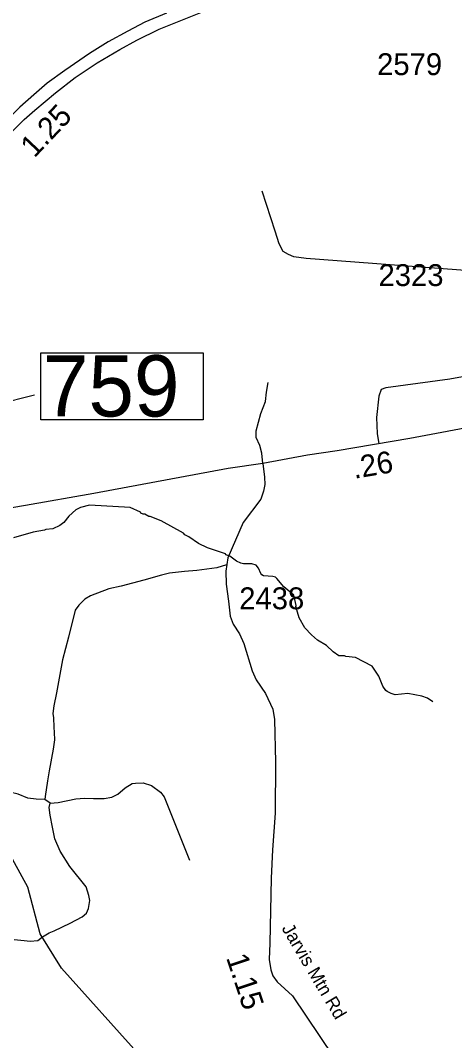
# Model space of a CAD drawing. Extents: x 1248224 to 1454986, y 825081 to 985870.
# Drawn here: x 1413562 to 1416045, y 877589 to 883421 of the extents above; entities that cross this region are included whole.
import ezdxf

# ---------------------------------------------------------------- set-up
doc = ezdxf.new("R2010")
doc.units = 0
for name, color, linetype in [('Exist Hydrographic Misc Water Feature', 7, 'Continuous'), ('Exist Road Non-System Type 51', 7, 'Continuous'), ('Exist Road Primary US Divided Attributed', 7, 'Continuous'), ('Exist Road Primary US Mileage Hundredths English Label', 7, 'Continuous'), ('Exist Road Primary US Structure Standard Bridge Number Label', 7, 'Continuous'), ('Exist Road Secondary Mileage Hundredths English Label', 7, 'Continuous'), ('Exist Road Secondary Type 51 Attributed', 7, 'Continuous'), ('Exist Road Secondary Type 51 Label', 7, 'Continuous'), ('Exist Road Secondary Type 51 Number Label', 7, 'Continuous')]:
    doc.layers.add(name, color=color, linetype=linetype)

msp = doc.modelspace()

# ---------------------------------------------------------------- linework, layer by layer
at = {"layer": 'Exist Hydrographic Misc Water Feature'}
for points in [[(1414776.4, 876574.8), (1414498.4, 876823.3), (1414409.4, 876949.8), (1414364.4, 877216.7), (1414339.4, 877233.6), (1414332.4, 877319.1), (1414244.4, 877504.7), (1413796.4, 878002.9), (1413674.4, 878199), (1413604.4, 878466.4), (1413451.4, 878745.2), (1413373.4, 879029.1), (1413349.4, 879046), (1413342.4, 879115.1), (1413246.3, 879323.8), (1412977.3, 879654.3), (1412904.8, 879713.3), (1412722.6, 880021.1), (1412605.4, 880302.2), (1412453.6, 880451.9), (1412146.3, 880619.8), (1411796.3, 880669.5), (1411695.6, 880811.6)], [(1415921.2, 879525), (1415889.6, 879545.7), (1415857.9, 879558.5), (1415778.2, 879572.3), (1415706.1, 879565.8), (1415682.2, 879572.4), (1415660.5, 879584.9), (1415652.6, 879591.1), (1415635.1, 879615.5), (1415612.4, 879672), (1415574, 879729.7), (1415478.7, 879779), (1415422.8, 879784.2), (1415414.9, 879788.4), (1415382.9, 879789.1), (1415351.4, 879811.9), (1415312.2, 879846.8), (1415260.8, 879877.9), (1415227.5, 879908.7), (1415188.4, 879949.5), (1415155.6, 880006.3), (1415137.1, 880070.7), (1415138.8, 880077), (1415126.4, 880135), (1415068.2, 880182.9), (1415028.6, 880231.2), (1415020.7, 880237.4), (1415004.8, 880241.7), (1414952.8, 880244.9), (1414943, 880251.1), (1414937.1, 880259.2), (1414923.8, 880289.6), (1414910.2, 880305.9), (1414886.4, 880314.4), (1414838.3, 880313.5), (1414822.4, 880317.8), (1414798.7, 880330.4), (1414759.4, 880359.2), (1414737.5, 880365.8), (1414735.6, 880371.8), (1414683, 880389.6), (1414632.3, 880406), (1414581, 880431.3), (1414525.7, 880468.5), (1414502, 880481), (1414494.2, 880489.2), (1414367.7, 880560), (1414304.2, 880585.5), (1414296.2, 880585.6), (1414272.6, 880598.2), (1414264.6, 880598.3), (1414250.7, 880604.6), (1414248.9, 880610.7), (1414189.4, 880636), (1413957.7, 880649.1), (1413905.4, 880636.3), (1413879.2, 880622.9), (1413838.4, 880587.8), (1413809.6, 880550.4), (1413787.2, 880532.9), (1413746.8, 880513.8), (1413706.7, 880510.7), (1413698.6, 880506.8), (1413634.3, 880496.3), (1413521.7, 880462.7)]]:
    msp.add_lwpolyline(points, dxfattribs=at)
at = {"layer": 'Exist Road Non-System Type 51'}
msp.add_line((1413731.6, 878946.4), (1413701.9, 878966.6), dxfattribs=at)
for points in [[(1416259.1, 881980.1), (1415196.4, 882059.9), (1415126.5, 882069.3), (1415094.8, 882081.9), (1415065.1, 882100.5), (1415042, 882143), (1415019.2, 882215.5), (1414943.8, 882445)], [(1416286.6, 881419.6), (1416018, 881370.4), (1415651.1, 881321.2), (1415624.9, 881311.4), (1415611.8, 881272.1), (1415598.7, 881150.8), (1415601.9, 881059), (1415611.8, 881000)], [(1414948.3, 880887.4), (1414943.5, 880947.5), (1414930.4, 880990.1), (1414910.7, 881036), (1414910.7, 881075.4), (1414923.8, 881124.5), (1414936.9, 881173.7), (1414963.1, 881242.6), (1414969.7, 881295), (1414979.5, 881350.7)], [(1414740.4, 880308.2), (1414684.7, 880291), (1414570, 880276.3), (1414499.6, 880269.7), (1414414.4, 880261.5), (1414368.5, 880250), (1414268.6, 880220.5), (1414137.6, 880187.7), (1414067.2, 880171.4), (1413962.3, 880132), (1413931.2, 880112.3), (1413896.8, 880077.9), (1413875.5, 880050.1), (1413836.2, 879894.3), (1413803.4, 879766.5), (1413767.4, 879576.3), (1413752.7, 879502.6), (1413747.7, 879458.3), (1413751, 879433.7), (1413752.7, 879381.3), (1413754.3, 879350.1), (1413755.9, 879309.1), (1413749.4, 879255.1), (1413726.5, 879130.5), (1413716.6, 879074.7), (1413703.5, 878984.6), (1413701.9, 878966.6)], [(1413731.6, 878946.4), (1413777.5, 878949.5), (1413878.5, 878970.9), (1413927.4, 878975.5), (1413979.4, 878972.5), (1414040.6, 878972.5), (1414084.9, 878980.1), (1414118.6, 878998.5), (1414161.4, 879033.7), (1414201.2, 879059.7), (1414219.5, 879061.2), (1414263.9, 879062.8), (1414311.3, 879047.5), (1414362.6, 879008.9), (1414384, 878982.8), (1414529.7, 878620.5)], [(1413701.9, 878966.6), (1413651.1, 878969.8), (1413603.6, 878974.8), (1413549.6, 878997.7), (1413500.4, 879009.2), (1413454.6, 879019), (1413426.7, 879023.9), (1413372.7, 879015.7), (1413312.1, 878996.1), (1413136.8, 878933.8), (1413061.4, 878897.7), (1413046.7, 878864.9), (1413035.2, 878833.8), (1413004.1, 878771.5), (1412978.9, 878710)], [(1413525.1, 878166.4), (1413583.2, 878161.9), (1413616.9, 878157.3), (1413661.2, 878161.9), (1413687.2, 878181.8), (1413725.5, 878204.7), (1413754.5, 878217), (1413846.3, 878261.3), (1413915.1, 878296.6), (1413939.6, 878318), (1413950.3, 878344), (1413958, 878389.9), (1413953.4, 878419), (1413938.1, 878468), (1413844.8, 878584.3), (1413789.7, 878671.6), (1413759.1, 878742), (1413745.3, 878809.3), (1413731.6, 878878.2), (1413727, 878921), (1413731.6, 878946.4)]]:
    msp.add_lwpolyline(points, dxfattribs=at)
at = {"layer": 'Exist Road Primary US Divided Attributed'}
for points in [[(1414397.2, 883462.1), (1414274.1, 883409.9), (1414175.3, 883358.8), (1414064.6, 883298.6), (1413956.7, 883231.6), (1413816.5, 883135.1), (1413714.3, 883061.3), (1413637.7, 882995.5), (1413558.2, 882923.9), (1413464.5, 882832), (1413369.2, 882730.9), (1413322, 882675.3), (1413239.1, 882577.6), (1413173.9, 882491.3), (1413085.3, 882366.4), (1413012.1, 882255.2), (1412949.6, 882157.5), (1412902.5, 882086)], [(1412909.3, 881968.5), (1412945.7, 882020.7), (1412983.1, 882077.5), (1413090.4, 882234.7), (1413191.5, 882388), (1413253.3, 882485.1), (1413319.2, 882568), (1413365.2, 882621.9), (1413449.2, 882718.4), (1413516.8, 882788.2), (1413582.6, 882854.1), (1413643.3, 882908), (1413763.1, 883007.4), (1413874.4, 883093.7), (1414001, 883178.2), (1414129.9, 883254.9), (1414228.6, 883308.2), (1414356.4, 883371.3), (1414479.6, 883420.7), (1414613.5, 883472.9)]]:
    msp.add_lwpolyline(points, dxfattribs=at)
at = {"layer": 'Exist Road Primary US Structure Standard Bridge Number Label'}
msp.add_line((1411717.8, 880811.4), (1413642.8, 881279.6), dxfattribs=at)
msp.add_lwpolyline([(1413678.1, 881521), (1414607, 881521), (1414607, 881136.9), (1413678.1, 881136.9)], close=True, dxfattribs=at)
at = {"layer": 'Exist Road Secondary Type 51 Attributed'}
for points in [[(1416275.9, 881123.1), (1416226.1, 881113.7), (1415789.5, 881030.7), (1415372.9, 880960.1), (1415203.1, 880935.8), (1414948.3, 880887.4)], [(1414948.3, 880887.4), (1414749.9, 880858.8), (1413982, 880715.9), (1413591.8, 880647.5), (1412931.5, 880535.4), (1412548, 880467), (1412453.6, 880451.9), (1411719.2, 880323.7)], [(1414948.3, 880887.4), (1414957.3, 880810.5), (1414959.5, 880768.6), (1414952.8, 880728.9), (1414937.4, 880684.7), (1414836, 880550.2), (1414748.1, 880348.2), (1414737, 880273.2), (1414739.2, 880198.2), (1414752.5, 880101.1), (1414761.3, 880015.1), (1414778.9, 879968.8), (1414814.2, 879913.6), (1414840.4, 879859.5), (1414886.6, 879702.8), (1414910.9, 879652.1), (1414963.8, 879572.7), (1415005.7, 879484.4), (1415014.5, 879424.9), (1415021.2, 879181.2), (1415019, 878890), (1415003.5, 878680.5), (1414997, 878518.5), (1414988.2, 878145.6), (1414983.8, 878053), (1414994.8, 877993.4), (1415005.8, 877960.3), (1415030.1, 877925), (1415118.3, 877845.6), (1415351.8, 877495.9)]]:
    msp.add_lwpolyline(points, dxfattribs=at)

# ---------------------------------------------------------------- texts
at = {"layer": 'Exist Road Primary US Mileage Hundredths English Label'}
msp.add_text('1.25', height=125, rotation=46.65549, dxfattribs=at).set_placement((1413641.3, 882630.5))
at = {"layer": 'Exist Road Primary US Structure Standard Bridge Number Label'}
msp.add_text('759', height=350, dxfattribs=at).set_placement((1413690.6, 881156.7))
at = {"layer": 'Exist Road Secondary Mileage Hundredths English Label'}
for s, rotation, p in [('.26', 9.61727, (1415471.7, 880800.1)), ('1.15', 288.42131, (1414737.3, 878063.2))]:
    msp.add_text(s, height=125, rotation=rotation, dxfattribs=at).set_placement(p)
at = {"layer": 'Exist Road Secondary Type 51 Label'}
msp.add_text('Jarvis Mtn Rd', height=75, rotation=300.65643, dxfattribs=at).set_placement((1415053.6, 878230.7))
at = {"layer": 'Exist Road Secondary Type 51 Number Label'}
for s, p in [('2579', (1415602, 883108.1)), ('2323', (1415610.1, 881902.3)), ('2438', (1414813.3, 880054.8))]:
    msp.add_text(s, height=125, dxfattribs=at).set_placement(p)

doc.saveas('drawing.dxf')
